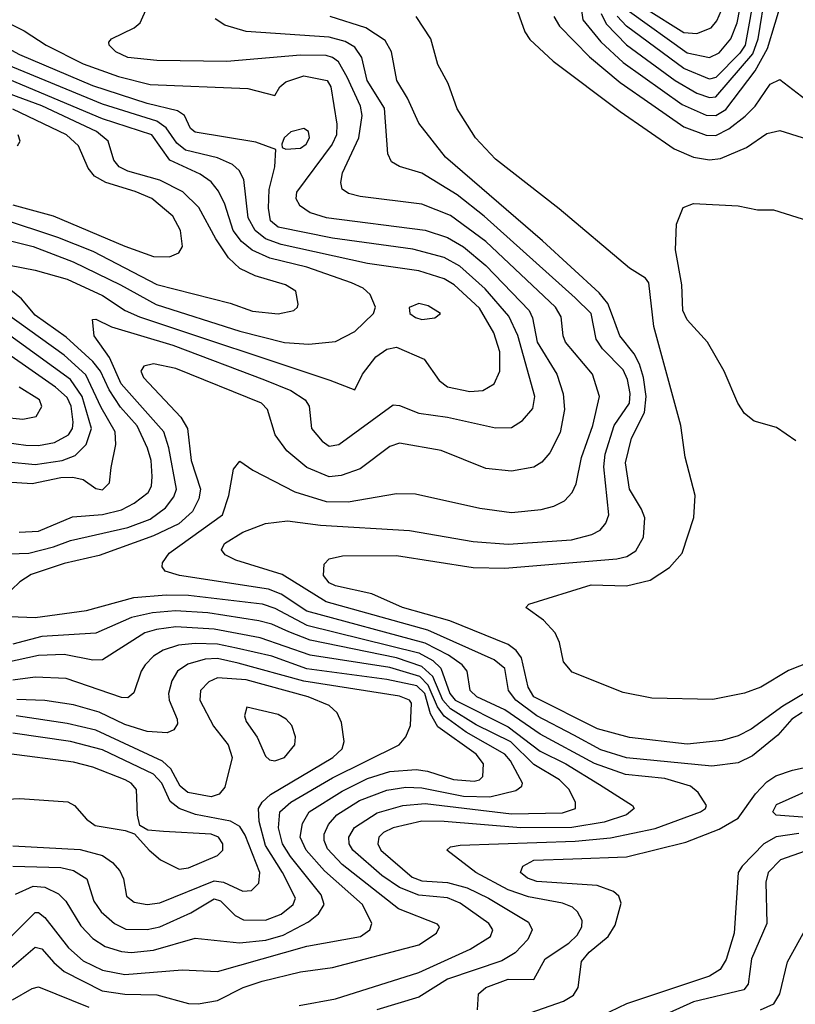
# Model space of a CAD drawing. Extents: x 997028 to 1115134, y 536408 to 618974.
# Tile 295 of 473: x 1024706 to 1027134, y 588992 to 592075. Entities that reach past the tile are written whole.
import ezdxf

# ---------------------------------------------------------------- set-up
doc = ezdxf.new("R2010")
doc.units = 0

msp = doc.modelspace()

# ---------------------------------------------------------------- linework, layer by layer
at = {"layer": '0CON10XD'}
for points in [[(1026615, 592100.5), (1026795, 591971.2), (1026865, 591957.4), (1026895, 591971.7), (1026931.5, 592015), (1026951.5, 592065), (1026992.6, 592275)], [(1026138.5, 588975), (1026142.5, 589025), (1026164.6, 589045), (1026235, 589070.5), (1026315, 589070), (1026351.1, 589135), (1026425, 589184), (1026451.2, 589208.8), (1026466, 589235), (1026466.2, 589255), (1026451.9, 589281.9), (1026436.5, 589296.5), (1026405, 589309.3), (1026298.8, 589328.8), (1026235, 589351), (1026133.8, 589405), (1026043.3, 589475), (1026054.5, 589485.5), (1026085, 589490), (1026445, 589502.7), (1026555, 589513.5), (1026695, 589542.9), (1026837.1, 589595), (1026852.5, 589605), (1026855.7, 589615), (1026830, 589655), (1026805.6, 589675), (1026725, 589699.7), (1026602.2, 589712.2), (1026505, 589745.9), (1026335, 589837.7), (1026225, 589914.4), (1026136.8, 589955), (1026115.8, 589975), (1026106.3, 590035), (1026090.7, 590055), (1026048, 590085), (1025975, 590123.5), (1025605, 590222.9), (1025525, 590276), (1025485, 590291.7), (1025206.7, 590335), (1025161.7, 590348.3), (1025151.7, 590361.7), (1025152.9, 590375), (1025174.5, 590405), (1025340.6, 590525), (1025361.2, 590585), (1025375, 590667.5), (1025395, 590693.3), (1025435.8, 590665), (1025566.8, 590596.8), (1025665, 590566.7), (1025734.1, 590565.9), (1025885, 590591.2), (1025945, 590590.9), (1026145.8, 590545.8), (1026245, 590532.5), (1026338.2, 590541.8), (1026378, 590552), (1026411.4, 590568.6), (1026435, 590594.4), (1026448.2, 590621.8), (1026464.7, 590704.7), (1026500, 590805), (1026520.6, 590895), (1026499.1, 590965), (1026414.8, 591065), (1026406.8, 591085), (1026401.2, 591145), (1026383.3, 591175), (1026165, 591380.5), (1026055, 591461.7), (1025965, 591497.7), (1025771.8, 591521.8), (1025735, 591531.2), (1025715.7, 591545), (1025711.8, 591565), (1025716.2, 591596.2), (1025767.9, 591705), (1025778.5, 591775), (1025773.3, 591805), (1025730.7, 591895), (1025703.7, 591943.7), (1025685, 591957.4), (1025665, 591962.7), (1025585, 591964.6), (1025355, 591944.8), (1025135, 591947.3), (1025045, 591956.8), (1025007.5, 591975), (1024986.7, 591995), (1024985.6, 592005), (1024993.1, 592015), (1025065, 592050), (1025083.5, 592065), (1025126.9, 592165)], [(1026242.1, 592165), (1026287.1, 592037.1), (1026303.2, 592013.2), (1026375.6, 591945.6), (1026585, 591787.8), (1026755, 591671.4), (1026815, 591645.2), (1026865, 591636.1), (1026899.2, 591640.8), (1026981.1, 591675), (1027045, 591718.7), (1027085, 591728.7), (1027225, 591684.6)], [(1026456.2, 592165), (1026468.3, 592075), (1026525.5, 592005.5), (1026595, 591941.2), (1026779.3, 591809.3), (1026855, 591776.6), (1026885, 591774.8), (1026915.8, 591794.2), (1027007.6, 591915), (1027046.1, 591985), (1027094.7, 592145)], [(1026526.5, 592095), (1026542.2, 592062.2), (1026605, 591996.7), (1026757.7, 591885), (1026825, 591845.7), (1026865, 591831.2), (1026885, 591833.4), (1027001.2, 591968.8), (1027017.5, 592015), (1027041.8, 592165)], [(1027009.3, 592175), (1026976.3, 591995), (1026959.7, 591970.3), (1026885, 591893.9), (1026865, 591889.2), (1026785, 591922.2), (1026605.5, 592055.5), (1026576.6, 592086.6)], [(1027205, 589991.2), (1027094.7, 589925.3), (1026995, 589853.3), (1026955, 589832.6), (1026905, 589818.3), (1026795, 589806.4), (1026615, 589827.5), (1026515, 589854.8), (1026315.7, 589955), (1026298, 589985), (1026276.8, 590076.8), (1026260.2, 590100.2), (1026235, 590118.9), (1026052.9, 590192.9), (1025904.6, 590235), (1025807.8, 590277.8), (1025695, 590302.8), (1025675, 590312.2), (1025657.5, 590335), (1025659.3, 590370.7), (1025675, 590387.1), (1025716.7, 590396.7), (1025885, 590397.7), (1026125, 590359.8), (1026225, 590358.3), (1026575, 590386.7), (1026606, 590394), (1026635, 590412.2), (1026658.8, 590455), (1026662.6, 590515), (1026652.6, 590542.6), (1026614.7, 590605), (1026601.9, 590688.1), (1026620.5, 590765), (1026661.3, 590845), (1026666.7, 590895), (1026658.9, 590955), (1026646.5, 590996.5), (1026629, 591029), (1026584.1, 591085), (1026561.8, 591148.2), (1026546.9, 591186.9), (1026520, 591220), (1026342.7, 591382.7), (1026039.1, 591645), (1025955, 591751.1), (1025919.6, 591829.6), (1025886.4, 591885), (1025870.3, 591975), (1025850.3, 592010.3), (1025789.6, 592049.6), (1025677.5, 592085)], [(1027515, 590196.2), (1027112.2, 590037.8), (1027026, 589985), (1026975, 589966.7), (1026875, 589947.1), (1026685, 589950.6), (1026595, 589968.6), (1026435, 590032.5), (1026408, 590065), (1026396, 590125), (1026382, 590155), (1026345.4, 590195.4), (1026290, 590235), (1026300, 590245), (1026494.3, 590305.7), (1026605, 590302.2), (1026679.4, 590320.6), (1026739.9, 590360.1), (1026780, 590405), (1026816.1, 590516.1), (1026820, 590585), (1026789.2, 590705), (1026775.5, 590805), (1026691.3, 591115), (1026675, 591251.2), (1026665, 591266), (1026615, 591297.5), (1026395, 591483.3), (1026195, 591638.2), (1026132.3, 591705), (1026075, 591795.8), (1026047.3, 591875), (1026014.7, 591934.7), (1025992.9, 592015), (1025946.9, 592085)], [(1026377.7, 592085), (1026395.3, 592055), (1026489.4, 591959.4), (1026585, 591879), (1026685, 591810), (1026785, 591739.3), (1026855, 591714.2), (1026885, 591712.2), (1026926, 591734), (1026977, 591773), (1027008.1, 591805), (1027055, 591872.9), (1027085, 591888.5), (1027193.5, 591805)], [(1026665, 592110.2), (1026785, 592035.5), (1026825, 592031.7), (1026869.8, 592050.2), (1026887.9, 592072.1), (1026902.5, 592105)], [(1024670, 592065), (1024720.5, 592040.5), (1024788.8, 591995), (1024905, 591936.8), (1025015, 591897), (1025115, 591872.2), (1025420, 591860), (1025505, 591837.5), (1025520.8, 591865), (1025539.2, 591880.8), (1025595, 591899), (1025668.8, 591885), (1025679.7, 591865), (1025698.6, 591748.6), (1025697.4, 591715), (1025684.4, 591685), (1025572.9, 591535), (1025570.7, 591515), (1025581.6, 591495), (1025615, 591471.8), (1025665.8, 591455.8), (1025975, 591416.2), (1026045, 591393.4), (1026095, 591363.8), (1026165, 591306), (1026301.2, 591165), (1026311.2, 591141.2), (1026325.5, 591065), (1026387.1, 590965), (1026406.7, 590903.3), (1026411.2, 590855), (1026397.5, 590782.5), (1026365, 590718.5), (1026340.1, 590689.9), (1026315, 590673.8), (1026245, 590662), (1026165, 590670), (1026025, 590726.1), (1025895, 590748.9), (1025865, 590739.2), (1025771.3, 590668.7), (1025712.4, 590647.6), (1025675, 590643.5), (1025605, 590672.6), (1025542.7, 590725), (1025505.6, 590775.6), (1025481.5, 590855), (1025463.3, 590875), (1025195, 590982.7), (1025125, 590998.1), (1025095, 590990), (1025085.5, 590975), (1025093.9, 590955), (1025210.3, 590830.3), (1025230.9, 590795), (1025242.9, 590695), (1025272.5, 590605), (1025266.7, 590575), (1025247.5, 590535), (1025203.8, 590496.2), (1025125, 590459.5), (1024955, 590398), (1024845, 590372.8), (1024742.2, 590337.8), (1024706.8, 590315), (1024654.5, 590265)], [(1027155, 589906.4), (1027122.9, 589885), (1027079.3, 589835), (1026999.5, 589770.5), (1026955, 589748.8), (1026872.3, 589737.7), (1026605, 589763.8), (1026525, 589789), (1026440.2, 589835), (1026325, 589895.4), (1026259.3, 589945), (1026236, 589975), (1026224.1, 590044.1), (1026190.7, 590070.7), (1025983.6, 590163.6), (1025665, 590252.6), (1025528.1, 590338.1), (1025382.9, 590382.9), (1025349.5, 590399.5), (1025337.8, 590415), (1025347.5, 590435), (1025405, 590470.7), (1025475, 590497.2), (1025544.2, 590505.8), (1025647.7, 590492.3), (1025926.2, 590476.2), (1026125, 590440.9), (1026235, 590433.5), (1026433.5, 590446.5), (1026497.1, 590462.9), (1026522.7, 590477.3), (1026540.9, 590499.1), (1026549.7, 590525), (1026534.5, 590675), (1026538.3, 590715), (1026566.4, 590805), (1026614.5, 590875), (1026616.4, 590905), (1026608.3, 590948.3), (1026595, 590979.4), (1026530.5, 591045), (1026510, 591075), (1026494.8, 591155), (1026444.5, 591204.5), (1026159.6, 591459.6), (1026075, 591527.2), (1025965, 591594.7), (1025895.3, 591615.3), (1025870.3, 591630.3), (1025858.8, 591655), (1025848.2, 591798.2), (1025794.1, 591885), (1025776.5, 591956.5), (1025755, 591989.3), (1025725, 592006.5), (1025675, 592021), (1025415, 592038.2), (1025348.2, 592058.2), (1025317.7, 592077.7)], [(1024585, 590399.1), (1024735, 590404.5), (1024812.1, 590425), (1024865.4, 590444.6), (1025045, 590485.1), (1025115, 590511.1), (1025163, 590547), (1025188.4, 590581.6), (1025196.7, 590605), (1025172.7, 590735), (1025157.3, 590785), (1025023.5, 590935), (1024987.2, 591017.2), (1024938.8, 591085), (1024933.9, 591136.1), (1024945, 591137.1), (1024993.3, 591113.3), (1025185, 591056.3), (1025472.7, 590947.3), (1025554.6, 590914.6), (1025600, 590885), (1025612, 590865), (1025620, 590795), (1025652.5, 590755), (1025675, 590740.3), (1025705, 590745.3), (1025875, 590868.9), (1025895, 590866.8), (1025955, 590843), (1026045, 590830.6), (1026195, 590797.1), (1026245, 590798.2), (1026279.8, 590820.2), (1026312, 590858), (1026318.8, 590895), (1026265, 591086.2), (1026237.2, 591147.2), (1026162.8, 591232.8), (1026083.3, 591303.3), (1026035, 591330.2), (1025936.8, 591356.8), (1025685, 591390.9), (1025515, 591425.5), (1025491.3, 591445), (1025484.8, 591485), (1025486.9, 591543.1), (1025504.6, 591615), (1025508.3, 591668.3), (1025445, 591691.8), (1025255, 591722.8), (1025240.4, 591735), (1025221.5, 591775), (1025200.1, 591790.1), (1025105, 591812.7), (1024935, 591868.3), (1024706.5, 591965), (1024647.4, 591997.4)], [(1024673.8, 591306.2), (1024755, 591291.1), (1024855, 591262.7), (1024965, 591211.7), (1025035.9, 591165), (1025081.5, 591145), (1025676.5, 590946.5), (1025755, 590916.7), (1025779.3, 590965), (1025820.6, 591019.4), (1025855, 591043.8), (1025885, 591049.8), (1025972.3, 591012.3), (1026019.4, 590945), (1026045, 590925.2), (1026115, 590911.2), (1026155.7, 590914.3), (1026190.9, 590935), (1026208.4, 590975), (1026208.9, 591035), (1026190, 591095), (1026145, 591172.4), (1026065.7, 591245), (1026035, 591263.4), (1025955, 591288.7), (1025795, 591311.5), (1025525, 591371), (1025475, 591389.2), (1025442.7, 591415), (1025420.8, 591455), (1025407.5, 591575), (1025393.5, 591603.5), (1025372.3, 591622.3), (1025325, 591643.2), (1025225, 591667.1), (1025198.5, 591688.5), (1025165, 591736.5), (1025135, 591757.4), (1024965, 591810.5), (1024655, 591939.5)], [(1024577.5, 591407.5), (1024748.2, 591365), (1024873.4, 591316.6), (1025021.6, 591245), (1025133, 591183), (1025395, 591100.2), (1025535.2, 591064.8), (1025611, 591059), (1025695, 591067.5), (1025755, 591099.1), (1025813.1, 591155), (1025820, 591175), (1025803.1, 591215), (1025781.4, 591235), (1025745, 591251.2), (1025605, 591300.4), (1025488.6, 591328.6), (1025433.8, 591353.8), (1025400.5, 591380.5), (1025374.2, 591415), (1025347.8, 591497.8), (1025328.8, 591538.8), (1025305, 591567.2), (1025271.5, 591591.5), (1025175.6, 591635.6), (1025120.2, 591715), (1024965, 591764.7), (1024615, 591911.6)], [(1024645, 591454.1), (1024825, 591394), (1024935, 591350), (1025135, 591245.6), (1025365, 591187.2), (1025435, 591163.1), (1025515, 591154.7), (1025563.8, 591165), (1025576, 591175), (1025578, 591185), (1025570.8, 591225), (1025538, 591245), (1025443.1, 591273.1), (1025395, 591296.2), (1025360, 591330), (1025320.5, 591389.5), (1025266.8, 591486.8), (1025216.6, 591536.6), (1025145, 591572.5), (1025045, 591600.5), (1025018, 591615), (1025001.2, 591635), (1024982.9, 591695), (1024946.9, 591725), (1024775, 591805.1), (1024607.5, 591867.5)], [(1024685, 591495.2), (1024811.5, 591461.5), (1025035, 591365.6), (1025125, 591333.7), (1025175, 591333.2), (1025204.6, 591345.4), (1025215.5, 591365), (1025210, 591415), (1025185, 591460.3), (1025120, 591515), (1025067.7, 591537.7), (1024975.3, 591565.3), (1024940.2, 591585), (1024920.2, 591610.2), (1024890.4, 591680.4), (1024852.9, 591715), (1024684.7, 591795)], [(1024699.3, 591680.7), (1024707.8, 591695), (1024701.8, 591715)], [(1025539.5, 591669.5), (1025585, 591672.7), (1025602.3, 591685), (1025613.1, 591705), (1025610, 591725), (1025595, 591734.7), (1025555, 591724.6), (1025534.4, 591705), (1025526.2, 591685), (1025527.5, 591675), (1025539.5, 591669.5)], [(1027135, 590756.9), (1027075, 590797.8), (1027005, 590818.6), (1026975, 590842.5), (1026953.3, 590875), (1026910.6, 590975), (1026859.1, 591065), (1026795.7, 591135.7), (1026781.9, 591165), (1026778.6, 591245), (1026758.4, 591355), (1026761.5, 591435), (1026782.7, 591487.3), (1026815, 591499.2), (1026955, 591492.9), (1027015, 591480), (1027065, 591480), (1027175, 591445.8)], [(1024705, 590470.5), (1024765, 590474.1), (1024871.3, 590518.7), (1024965, 590525.8), (1025025, 590540.7), (1025065, 590561.2), (1025108.6, 590595), (1025118.8, 590615), (1025121.3, 590645), (1025117.5, 590695), (1025106.6, 590733.4), (1025073.6, 590803.6), (1025021.6, 590861.6), (1024986.5, 590916.5), (1024958.9, 590975), (1024935.4, 591005.4), (1024851.3, 591081.3), (1024755, 591150.4), (1024711.4, 591201.4), (1024644.5, 591255)], [(1024665, 590627.9), (1024745, 590623.4), (1024835, 590642.2), (1024872.8, 590642.8), (1024905.2, 590635.2), (1024945, 590607.7), (1024965, 590603.4), (1024987.3, 590625), (1024993, 590673), (1025006.9, 590745), (1025004.8, 590785), (1024960.9, 590860.9), (1024912.8, 590962.8), (1024845, 591024.3), (1024555, 591232.3)], [(1024670.3, 590690.3), (1024755, 590682), (1024839.4, 590695), (1024879.5, 590710.5), (1024914.4, 590745.6), (1024931, 590795), (1024902.1, 590895), (1024865, 590948.4), (1024545, 591180.7)], [(1025965, 591136.4), (1026005, 591141.9), (1026023.3, 591155), (1025985, 591178.8), (1025955, 591187.1), (1025925.6, 591174.4), (1025927.1, 591155), (1025945, 591142.3), (1025965, 591136.4)], [(1024725, 590742.8), (1024765, 590741.6), (1024815, 590750.9), (1024859, 590775), (1024871.6, 590795), (1024873.5, 590815), (1024866.9, 590865), (1024855, 590892.2), (1024818.7, 590925), (1024595, 591080.3)], [(1024655, 590830.7), (1024716, 590824), (1024757.4, 590832.6), (1024775.9, 590864.1), (1024768, 590885), (1024704.2, 590924.2)], [(1024665, 590751.4), (1024725, 590742.8)], [(1024675, 590206.2), (1024755, 590203.8), (1024915.8, 590225.8), (1025063.6, 590266.4), (1025165, 590274.3), (1025235, 590272.9), (1025465, 590246.2), (1025505, 590233), (1025605, 590179.3), (1025955, 590092.3), (1025998.8, 590068.8), (1026024.6, 590045), (1026052.1, 589965), (1026069.6, 589945), (1026235, 589860.8), (1026335, 589785.1), (1026415.7, 589745), (1026520.5, 589680.5), (1026624.4, 589615), (1026628.9, 589605), (1026605.5, 589585), (1026535, 589562.7), (1026433.9, 589546.1), (1026275, 589544.5), (1026035.1, 589564.9), (1025965, 589565.2), (1025875, 589545.2), (1025845, 589530), (1025830.5, 589515), (1025827.3, 589495), (1025836.8, 589475), (1025935, 589390.7), (1025965, 589379.2), (1026045, 589373.8), (1026106.9, 589356.9), (1026173.7, 589325), (1026299, 589249), (1026310.3, 589225), (1026296.3, 589195), (1026256.4, 589153.6), (1026215, 589128.5), (1026045, 589071), (1025955.1, 589014.9), (1025824.4, 588975)], [(1025581.2, 588988.8), (1025695, 589009.4), (1025955, 589092.1), (1026115.7, 589164.3), (1026179.6, 589205), (1026186.8, 589225), (1026174.6, 589245), (1026085, 589308.4), (1026045, 589325.4), (1025955, 589334.1), (1025895, 589358.1), (1025839.2, 589395), (1025748.5, 589475), (1025737.6, 589495), (1025736, 589515), (1025754.4, 589545.6), (1025825, 589592.1), (1025905.2, 589615.2), (1025975, 589620.5), (1026245, 589588.5), (1026405, 589591.7), (1026446.2, 589605), (1026445.6, 589624.4), (1026425.9, 589665), (1026395.3, 589695), (1026315, 589742.7), (1026243.7, 589813.7), (1026135, 589867.4), (1026055, 589917.4), (1026030.4, 589945), (1025998.9, 590018.9), (1025965, 590050.3), (1025885, 590076.8), (1025615, 590132.2), (1025548.3, 590158.3), (1025495, 590182.4), (1025455, 590192.6), (1025295, 590218.1), (1025194.3, 590224.3), (1025121.7, 590218.3), (1025056.6, 590203.4), (1024945, 590154.8), (1024775, 590144.3), (1024685, 590120.3)], [(1024660.2, 589089.8), (1024755, 589171.4), (1024775, 589165.7), (1024813.5, 589123.5), (1024845.9, 589095), (1024964.7, 589034.7), (1025035, 589023.9), (1025135, 589021.6), (1025235, 588994.8), (1025265, 588993.8), (1025325, 589004.2), (1025405.5, 589045), (1025464.9, 589065.1), (1025585, 589094.3), (1025685, 589107.3), (1025955, 589178.6), (1026010.5, 589215), (1026020, 589235), (1026013.3, 589243.3), (1025891.5, 589291.5), (1025715, 589430), (1025669.5, 589479.5), (1025659.1, 589505), (1025659, 589525), (1025673, 589555), (1025699, 589585), (1025769.9, 589630.1), (1025855, 589663), (1025915, 589671.9), (1025965, 589670.1), (1026095, 589644.3), (1026178.1, 589641.9), (1026258.7, 589661.3), (1026277.9, 589675), (1026280, 589685), (1026242.7, 589755), (1026225, 589775.8), (1026103.9, 589843.9), (1026035, 589894.9), (1026014, 589924), (1025985, 589992), (1025958.6, 590018.6), (1025865, 590046.5), (1025615.1, 590085.1), (1025459.3, 590139.3), (1025315, 590167), (1025195, 590173.8), (1025133.9, 590166.1), (1025097.9, 590155), (1024965, 590071), (1024935, 590070.2), (1024845, 590087.5), (1024765, 590084.2), (1024665, 590062.1)], [(1024622.4, 589147.6), (1024755, 589279.3), (1024765, 589279.3), (1024785, 589264), (1024859.3, 589169.3), (1024905, 589128.4), (1024965, 589099.3), (1025035, 589085.2), (1025215, 589100), (1025325, 589095.2), (1025605, 589174.1), (1025773.1, 589205), (1025801.8, 589225), (1025808.2, 589245), (1025778.8, 589305), (1025659.7, 589409.7), (1025602.5, 589475), (1025584.5, 589515), (1025591.4, 589558.6), (1025612.3, 589595), (1025715, 589660), (1025795, 589699.2), (1025865, 589720.9), (1025947.4, 589727.4), (1025982.4, 589722.4), (1026063.8, 589696.2), (1026129, 589691), (1026145.6, 589695), (1026156.2, 589705), (1026158.1, 589745), (1026135.2, 589775), (1026015, 589860.7), (1025991.9, 589901.9), (1025973.8, 589965), (1025949.6, 589989.6), (1025855, 590009.7), (1025605, 590042.8), (1025495, 590082.6), (1025385, 590107.2), (1025325, 590120.2), (1025255, 590122.2), (1025203.6, 590116.4), (1025155, 590100.8), (1025125, 590081.9), (1025099.2, 590055), (1025086.4, 590035), (1025063, 589967), (1025045, 589951.9), (1025025, 589953), (1024852, 590012), (1024755, 590016.6), (1024685, 590006.8)], [(1024692.7, 589337.3), (1024748.4, 589361.6), (1024785, 589358.5), (1024828.1, 589338.1), (1024850.5, 589315), (1024898, 589238), (1024935, 589197.7), (1024973.4, 589173.4), (1025025, 589157), (1025055, 589154.1), (1025125, 589161.8), (1025255, 589199.3), (1025394.5, 589184.5), (1025477, 589193), (1025530.9, 589209.1), (1025609.9, 589250.1), (1025641.6, 589275), (1025659.5, 589305), (1025649.8, 589335), (1025553.6, 589455), (1025528.4, 589495), (1025515.8, 589545), (1025520.8, 589595), (1025555.2, 589625), (1025685, 589701.5), (1025894.2, 589805), (1025915, 589830), (1025929.2, 589865), (1025932.9, 589935), (1025925.7, 589945), (1025895, 589957.1), (1025595, 590003.7), (1025390, 590060), (1025325, 590074.6), (1025286.6, 590073.4), (1025232.5, 590057.5), (1025200.3, 590035), (1025182.7, 590005), (1025172, 589965), (1025174, 589944), (1025199.3, 589885), (1025200, 589870), (1025188.8, 589851.2), (1025167.4, 589842.6), (1025105, 589846.4), (1025035, 589868.2), (1024955, 589907.2), (1024875, 589929.5), (1024785, 589943.5), (1024697.1, 589947.1)], [(1024685, 589425.2), (1024835, 589420.5), (1024875, 589411.6), (1024916, 589385), (1024938.4, 589315), (1024961.5, 589281.5), (1025003.2, 589245), (1025037.9, 589227.9), (1025105, 589226.6), (1025145, 589235.2), (1025241.8, 589278.2), (1025315, 589322.1), (1025335, 589316.4), (1025380.6, 589270.6), (1025406.9, 589256.9), (1025475, 589255.6), (1025525, 589274.4), (1025561.8, 589305), (1025569.5, 589325), (1025528.2, 589405), (1025475, 589489.1), (1025455.2, 589564.8), (1025453.8, 589605), (1025464.6, 589625.4), (1025490.8, 589649.2), (1025686.7, 589765), (1025715, 589791.8), (1025722.2, 589815), (1025713.5, 589875), (1025699.6, 589905), (1025675, 589928.2), (1025609.4, 589955), (1025415, 590008), (1025325.6, 590014.4), (1025297.7, 590002.3), (1025272.1, 589975), (1025269.5, 589945), (1025313.1, 589863.1), (1025358.2, 589805), (1025370.9, 589765), (1025348.3, 589671.7), (1025330, 589650), (1025305, 589641.9), (1025232.5, 589655), (1025208.8, 589675), (1025179.3, 589729.3), (1025153.4, 589753.4), (1024945, 589850.8), (1024855, 589871.4), (1024695, 589895.1)], [(1025505, 589754.1), (1025535.4, 589765), (1025567.3, 589805), (1025569.4, 589829.4), (1025558.2, 589865), (1025540, 589885), (1025515, 589899.2), (1025417.5, 589922.5), (1025409.4, 589895), (1025415, 589878), (1025449, 589829), (1025475, 589768.9), (1025487.6, 589757.6), (1025505, 589754.1)], [(1024685, 589488.1), (1024895, 589476.7), (1024965, 589458.4), (1024996.3, 589436.3), (1025019.7, 589409.7), (1025030.9, 589385), (1025040.7, 589330.7), (1025065, 589311.9), (1025105, 589304.4), (1025145, 589309.8), (1025315, 589379), (1025344.2, 589374.2), (1025405, 589346.7), (1025431.9, 589348.1), (1025455, 589371.4), (1025458.3, 589405), (1025411.6, 589521.6), (1025395, 589549.2), (1025365.8, 589565.8), (1025256.5, 589586.5), (1025205.1, 589605.1), (1025177.6, 589627.6), (1025150.8, 589685), (1025125, 589713.1), (1024965, 589789.4), (1024865.6, 589815.6), (1024685, 589840.7)], [(1024625, 589632.2), (1024706.6, 589636.6), (1024856.6, 589626.6), (1024877.3, 589615), (1024915, 589571.6), (1024942.5, 589552.5), (1025036.5, 589536.5), (1025065.9, 589525.9), (1025111.1, 589475), (1025146.9, 589445), (1025205, 589415.4), (1025235, 589419.7), (1025325, 589457.6), (1025342.2, 589475), (1025342.1, 589495), (1025328.2, 589515), (1025305, 589525.2), (1025156.7, 589533.3), (1025107.4, 589537.4), (1025081.7, 589551.7), (1025074.5, 589584.5), (1025071.8, 589665), (1025055, 589684.7), (1025036.2, 589695), (1024935.3, 589734.7), (1024875, 589750.6), (1024665, 589777.2)], [(1026303.8, 588965), (1026408, 589002), (1026439.5, 589020.5), (1026453.7, 589045), (1026465, 589126.2), (1026488.4, 589155), (1026547.9, 589205), (1026570.1, 589239.9), (1026588.5, 589308.5), (1026581, 589331), (1026565, 589345.3), (1026513.8, 589363.8), (1026325, 589376.7), (1026295, 589387.3), (1026273.9, 589405), (1026280.8, 589425), (1026315, 589444), (1026437.5, 589447.5), (1026605, 589453.5), (1026790.6, 589499.4), (1026895, 589541), (1026955.1, 589574.9), (1027008.8, 589651.2), (1027045, 589688.9), (1027072.5, 589707.5), (1027124.5, 589725.5), (1027343.6, 589773.6)], [(1027595, 589544.4), (1027073.9, 589583.9), (1027062.9, 589595), (1027075, 589617.3), (1027224.4, 589685)], [(1027145, 589527.1), (1027073.6, 589516.4), (1027035.6, 589494.4), (1026967.1, 589425), (1026954.4, 589405), (1026942.8, 589215), (1026917.3, 589132.7), (1026898.6, 589101.4), (1026865, 589080), (1026605, 588993.9)], [(1027165, 589471.8), (1027087.1, 589445), (1027048.6, 589405), (1027041.4, 589375), (1027044.7, 589245), (1026996.4, 589135), (1026985.9, 589055), (1026972.1, 589037.9), (1026815, 588999.6), (1026619, 588911)], [(1027025, 588974.8), (1027066.6, 588993.4), (1027085.3, 589025), (1027109.7, 589125), (1027170, 589235)], [(1024683.4, 589006.6), (1024745, 589041.8), (1024765, 589046.9), (1024923.1, 588983.1)], [(1026605, 588993.9), (1026475, 588930.9)]]:
    msp.add_lwpolyline(points, dxfattribs=at)

doc.saveas('drawing.dxf')
